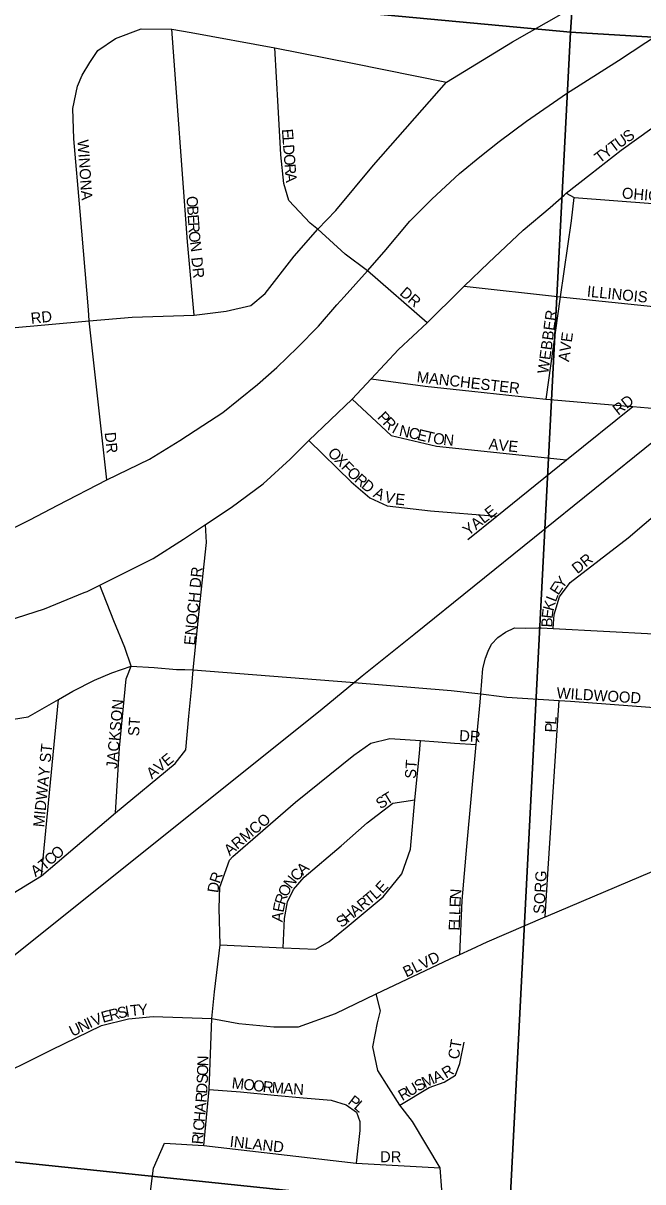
# Model space of a CAD drawing. Extents: x 1310247 to 1552180, y 377264 to 706493.
# Drawn here: x 1437839 to 1440640, y 558891 to 564132 of the extents above; entities that cross this region are included whole.
import ezdxf

# ---------------------------------------------------------------- set-up
doc = ezdxf.new("R2010")
doc.units = 0
for name, color, linetype in [('GM_X_City_Street', 7, 'Continuous'), ('GM_X_City_Street_Text', 7, 'Continuous'), ('GM_X_Rail_Line', 7, 'Continuous'), ('GM_X_Section', 7, 'Continuous'), ('GM_X_State_Route', 7, 'Continuous')]:
    doc.layers.add(name, color=color, linetype=linetype)

msp = doc.modelspace()

# ---------------------------------------------------------------- linework, layer by layer
at = {"layer": 'GM_X_City_Street'}
for points in [[(1440284.3, 563353.8), (1440294.5, 563362.9), (1440294.5, 563362.9), (1440403.2, 563449.1), (1440543.2, 563557.8), (1440889.8, 563806.5), (1441223.7, 564055.2), (1441320.6, 564169.7), (1441568.4, 564487), (1441745.6, 564657.3), (1441900.1, 564781.2)], [(1437130.7, 562698.6), (1437228.1, 562706), (1437417, 562720.3), (1438138.1, 562785.5), (1438331.9, 562801.6), (1438612, 562810.9), (1438756.6, 562830), (1438868.3, 562855.8), (1438933.4, 562909.6), (1439064.8, 563078.2), (1439171.3, 563200.3), (1439253.2, 563284.2), (1439423.5, 563489.3), (1439752.6, 563865.2), (1440051.5, 564047.3), (1440282.1, 564179.6), (1440373.1, 564238.6)], [(1438217.9, 562065.7), (1438138.1, 562785.5), (1438134, 562835.2), (1438097.6, 563279.8), (1438068.5, 563609.5), (1438064.3, 563746), (1438085.1, 563847.7), (1438106.5, 563897.3), (1438140.1, 563954.5), (1438177.4, 564008), (1438257.1, 564062.8), (1438372.9, 564107.2), (1438511.5, 564105.2), (1438599.4, 564089.7), (1438976.9, 564020.4), (1439328.5, 563951.1), (1439752.6, 563865.2)], [(1438612, 562810.9), (1438582.9, 563143.4), (1438511.5, 564105.2)], [(1439167.4, 563203.4), (1439136.2, 563228.2), (1439040, 563330.6), (1439018.4, 563406.7), (1439003.8, 563536.4), (1438991.4, 563754.6), (1438976.9, 564020.4)], [(1439815.6, 562926.2), (1439832.4, 562942.9), (1439943.1, 563048.6), (1440099.7, 563196.5), (1440222.1, 563298.3), (1440284.3, 563353.8)], [(1440203.5, 562431.9), (1440268.1, 562894.9), (1440318.1, 563237.6), (1440330.8, 563343.3)], [(1440294.5, 563362.9), (1440330.8, 563343.3), (1440863.4, 563302.2), (1441188.5, 563267.9), (1441447.4, 563241.7)], [(1439665.4, 562777), (1439396.4, 563012), (1439294.4, 563087.5), (1439171.3, 563200.3), (1439167.4, 563203.4)], [(1438115.5, 561556.4), (1438129, 561561.9), (1438185.4, 561590.6), (1438427, 561710.2), (1438564.4, 561797.8), (1438663.9, 561863.8), (1438780.1, 561940.9), (1438924.2, 562048.3), (1439046.5, 562160.5), (1439130.4, 562243.8), (1439327.1, 562431.2), (1439412.7, 562523.3), (1439535.3, 562655.3), (1439665.4, 562777), (1439815.6, 562926.2)], [(1439832.4, 562942.9), (1440268.1, 562894.9), (1441153.3, 562801.8), (1441443.7, 562785.1)], [(1439412.7, 562523.3), (1439656.5, 562490.5), (1439867.1, 562467.9), (1440202.6, 562432)], [(1439327.1, 562431.2), (1439502.3, 562267.5), (1439707.7, 562218.5), (1440295.6, 562156.3)], [(1439849.3, 561795.8), (1439980.9, 561902.1), (1440295.6, 562156.3), (1440595.1, 562398.2)], [(1440202.6, 562432), (1440203.5, 562431.9), (1440572.3, 562400.1)], [(1440572.3, 562400.1), (1440582.9, 562399.2), (1440595.1, 562398.2), (1440769.3, 562383.5), (1441327.5, 562334.2), (1441516.7, 562317.5), (1441614.1, 562309), (1441918.9, 562281.5), (1442156.6, 562260.1), (1442669.2, 562217.4), (1443119.3, 562164.4), (1443570.1, 562063.3), (1443619.9, 562048.1), (1443743.5, 562017), (1443938.6, 561958.2), (1444183.9, 561900.1), (1444488.3, 561798.5), (1444534.2, 561789.4)], [(1440181.5, 561396.3), (1440234.8, 561393.6), (1440690.5, 561370.3), (1440761.3, 561366.7), (1441033.7, 561350.1), (1441112, 561351.1), (1441194.8, 561370.3), (1441252.2, 561387.4), (1441285.2, 561409.3), (1441362.4, 561496.6), (1441416, 561572.9), (1441451.6, 561661.4), (1441475, 561928.2), (1441489.4, 562108.9), (1441516.7, 562317.5)], [(1439130.4, 562243.8), (1439321.3, 562056.8), (1439406.5, 561985.3), (1439484.1, 561949), (1439680.6, 561925.6), (1439980.9, 561902.1)], [(1440234.8, 561393.6), (1440239.6, 561456.7), (1440263.1, 561537.1), (1440312.1, 561602.4), (1440573.9, 561804.5), (1440925.7, 562104.2), (1441023.9, 562140.6), (1441179.4, 562133.5), (1441383.5, 562116.5), (1441489.4, 562108.9)], [(1438601.4, 561132.7), (1438608.2, 561206.6), (1438640.1, 561516.7), (1438667.4, 561782.7), (1438663.9, 561863.8)], [(1440204, 560090.9), (1440682.4, 560295.2), (1440988.2, 560401.8), (1441120.2, 560447.8), (1441489.2, 560587.1), (1441671.5, 560675.9), (1441925.5, 560850.3), (1442096.1, 561029.9), (1442261.5, 561175), (1442352.4, 561259.9), (1442589.1, 561448.8), (1442742.2, 561556.9), (1442940.4, 561643.1), (1443309, 561724.3), (1443864.8, 561775.7), (1444278.8, 561746.6), (1444515.9, 561700.7), (1444726.5, 561660), (1445055.1, 561564.8), (1445267.1, 561466.2), (1445407.5, 561396.8), (1445728.8, 561193.9), (1445977.3, 561058.7), (1446337.5, 561002.8)], [(1433836, 560092.6), (1433949.9, 560135.7), (1434165.5, 560217.4), (1434194, 560228.2), (1434768.8, 560425.8), (1434867.9, 560459.9), (1434890.2, 560467.5), (1435224.2, 560581.4), (1435316.9, 560613.1), (1435525.5, 560684.1), (1435869.9, 560805.9), (1436151.7, 560905.4), (1436187.9, 560918.2), (1436477.7, 561020.7), (1436492.8, 561025.6), (1436758.7, 561112.9), (1437054.9, 561208.6), (1437288.2, 561283.9), (1437635.6, 561388.3), (1437722.8, 561415.4), (1437935.7, 561482.3), (1438115.5, 561556.4)], [(1438308.5, 561173.4), (1438328.1, 561223), (1438298.8, 561307.2), (1438249.3, 561428.1), (1438185.4, 561590.6)], [(1439905.2, 561060.1), (1439907.9, 561098.3), (1439917.2, 561212.8), (1439929.9, 561259.2), (1439941.2, 561292), (1439956.3, 561323.4), (1439985.7, 561353.2), (1440020.4, 561376.7), (1440060.5, 561396.2), (1440108.4, 561395.8), (1440168.1, 561397), (1440181.5, 561396.3)], [(1437718.1, 560971.4), (1437862.4, 560993.9), (1437999.2, 561073.3), (1438064, 561110.9), (1438161.5, 561160.4), (1438239.9, 561192.7), (1438328.1, 561223), (1438431.6, 561217), (1438532.7, 561208.6), (1438570.4, 561207.6)], [(1438570.4, 561207.6), (1438608.2, 561206.6), (1439317.1, 561150.7), (1439773.7, 561113.1), (1439907.9, 561098.3), (1439932.9, 561095.2)], [(1438257.2, 560560.3), (1438275.3, 560854.6), (1438305.6, 561165.9), (1438308.5, 561173.4)], [(1438525.8, 560783.8), (1438574.9, 560845.5), (1438588.9, 560997.4), (1438601.4, 561132.7)], [(1439932.9, 561095.2), (1440025.8, 561083.7), (1440262.6, 561068.3), (1440314.1, 561064.6), (1441389.5, 560984), (1441731, 560958.9)], [(1437922.8, 560274.4), (1437999.2, 561073.3)], [(1439813.8, 559919.5), (1439824.5, 560163.3), (1439845.3, 560407.7), (1439887.5, 560869), (1439895.2, 560950.1), (1439902.9, 561028.4), (1439905.2, 561060.1)], [(1440199.2, 560088.9), (1440211.6, 560283.2), (1440256.2, 560979.5), (1440262.6, 561068.3)], [(1438729.5, 559962.2), (1439014.7, 559948.6), (1439161.6, 559942.5), (1439222.4, 559977.1), (1439304.6, 560044.5), (1439466.7, 560179.2), (1439551.7, 560283.3), (1439590, 560396.2), (1439609.2, 560619.2), (1439630.6, 560829), (1439636, 560887)], [(1438772.2, 560346.1), (1438786.6, 560361.7), (1439069.9, 560608.9), (1439334.1, 560820.5), (1439411.4, 560875), (1439496.9, 560896.9), (1439636, 560887), (1439714.9, 560881.6), (1439789.4, 560875), (1439887.5, 560869)], [(1437583.2, 560067.9), (1437922.8, 560274.4), (1438257.2, 560560.3), (1438525.8, 560783.8)], [(1439014.7, 559948.6), (1439020.8, 560081.2), (1439034.5, 560157.3), (1439061.9, 560213.7), (1439109.6, 560268.5), (1439276.6, 560409.9), (1439393.9, 560514), (1439510, 560603.8), (1439609.2, 560619.2)], [(1438656.5, 559055.1), (1438680.4, 559308.7), (1438692.7, 559630.2), (1438703.7, 559750.3), (1438729.5, 559962.2), (1438726.1, 560128.7), (1438728.7, 560222.9), (1438772.2, 560346.1)], [(1439769.7, 559898.7), (1439813.8, 559919.5), (1439865.5, 559943.6), (1439936.7, 559976.8), (1440199.2, 560088.9), (1440204, 560090.9)], [(1439435.5, 559741.4), (1439769.7, 559898.7)], [(1437322.3, 559154.1), (1437338.8, 559162.9), (1437388.3, 559189.6), (1437662.6, 559337.1), (1437966.7, 559487.2), (1438193.2, 559597.8), (1438315, 559627.9), (1438427.2, 559637.9), (1438692.7, 559630.2), (1438814.3, 559607), (1438972.8, 559591.8), (1439084.6, 559591.8), (1439251.2, 559652.4), (1439435.5, 559741.4)], [(1439662, 558628.2), (1439663.9, 558640.9), (1439732.3, 558854.4), (1439724.2, 558954.6), (1439598.8, 559163.8), (1439542.4, 559237.7), (1439442.2, 559393.8), (1439419.7, 559500.9), (1439441.1, 559610.5), (1439455.1, 559664), (1439435.5, 559741.4)], [(1439542.4, 559237.7), (1439675.2, 559316.9), (1439742.8, 559341.3), (1439794.1, 559372.8), (1439812.7, 559425.2), (1439832.5, 559521.9)], [(1438680.4, 559308.7), (1438822.5, 559297.1), (1438973.9, 559283.1), (1439105.6, 559270.9), (1439231.4, 559259.8), (1439300.1, 559238.8), (1439345.5, 559205), (1439360.7, 559163.1), (1439361.9, 559123.5), (1439345.3, 558974.8)], [(1438402.5, 558752.6), (1438429, 558952.5), (1438478, 559064.8)], [(1438478, 559064.8), (1438656.5, 559055.1), (1439345.3, 558974.8), (1439724.2, 558954.6)]]:
    msp.add_lwpolyline(points, dxfattribs=at)
at = {"layer": 'GM_X_Rail_Line'}
msp.add_lwpolyline([(1437017.8, 559292.1), (1437447.1, 559645.5), (1437758.2, 559882.7), (1439190.9, 561029.9), (1439371.9, 561180.1), (1439605.5, 561366.3), (1441787.6, 563128), (1443992.2, 564923.5), (1446418.4, 566896.2)], dxfattribs=at)
at = {"layer": 'GM_X_Section'}
for points in [[(1445969.7, 563747.9), (1440313.1, 564091.4), (1440436.7, 565966.8), (1440823, 566279), (1441557.3, 567292.2)], [(1440436.7, 565966.8), (1440313.1, 564091.4), (1434919.8, 564595)]]:
    msp.add_lwpolyline(points, dxfattribs=at)
for points in [[(1434919.8, 564595), (1440313.1, 564091.4), (1440037.8, 558747.4), (1434512.7, 559324)], [(1440313.1, 564091.4), (1445969.7, 563747.9), (1445502.4, 558303.7), (1440037.8, 558747.4)], [(1434512.7, 559324), (1440037.8, 558747.4), (1439478, 553402.9), (1434095.6, 553957.1)]]:
    msp.add_lwpolyline(points, close=True, dxfattribs=at)
at = {"layer": 'GM_X_State_Route'}
for points in [[(1439290.9, 562894.9), (1439396.4, 563012), (1439471.1, 563097.3), (1439586.5, 563237), (1439687.3, 563336.4), (1439811.2, 563452.9), (1439904.4, 563527.8), (1439991.5, 563597.7), (1440114.1, 563689.7), (1440295.6, 563813.5), (1440529.9, 563963.2), (1440839.2, 564167.5), (1441054.9, 564299.3), (1441242.6, 564417.1)], [(1437514.1, 561715.8), (1437616.9, 561757.9), (1437735.9, 561819.2), (1437869.6, 561885.4), (1437995.9, 561951.7), (1438217.9, 562065.7), (1438410.2, 562159.6), (1438548.3, 562244.6), (1438652, 562312.4), (1438741.4, 562370.4), (1438812.9, 562428.9), (1438898.6, 562497.1), (1438986.5, 562575.3), (1439078.7, 562665.3), (1439175, 562761.3), (1439257.3, 562857.7), (1439290.9, 562894.9)]]:
    msp.add_lwpolyline(points, dxfattribs=at)

# ---------------------------------------------------------------- texts
at = {"layer": 'GM_X_City_Street_Text'}
for s, rotation, p in [('E', 274.3348, (1439008.5, 563652.2)), ('S', 34.5085, (1440572.1, 563590.3)), ('WINONA', 273.945, (1438084.5, 563603.8)), ('L', 274.3348, (1439011.1, 563617.1)), ('T', 36.8289, (1440508.3, 563544.2)), ('U', 35.0905, (1440536.2, 563565)), ('D', 274.3317, (1439013.8, 563582)), ('T', 37.2688, (1440445.4, 563496.3)), ('Y', 37.2828, (1440473.4, 563517.6)), ('O', 274.3317, (1439017.1, 563538.1)), ('R', 274.3261, (1439020.5, 563494.2)), ('A', 275.3014, (1439023.5, 563453.8)), ('OHIO', 355.1036, (1440544.3, 563339.7)), ('O', 273.7727, (1438577.3, 563348.6)), ('B', 273.7672, (1438580.2, 563304.7)), ('E', 273.7723, (1438582.8, 563265.2)), ('R', 273.7819, (1438585.1, 563230)), ('O', 274.6674, (1438587.8, 563189.7)), ('N', 278.7317, (1438591.8, 563142)), ('DR', 276.0054, (1438599.2, 563071.8)), ('DR', 319.087, (1439537.7, 562906.3)), ('ILLINOIS', 354.1928, (1440386.1, 562895.3)), ('RD', 6.006, (1437876.1, 562772.1)), ('WEBBER', 82.1471, (1440213, 562544.1)), ('AVE', 82.1471, (1440307, 562598.3)), ('MANCHESTER', 353.5305, (1439616.4, 562508.1)), ('RD', 38.1614, (1440529.3, 562356.1)), ('P', 313.7828, (1439437.2, 562346.7)), ('R', 313.7636, (1439461.6, 562321.3)), ('I', 331.391, (1439502.3, 562282.6)), ('N', 347.2887, (1439535.7, 562266.7)), ('C', 346.8944, (1439578.5, 562257.1)), ('E', 346.8965, (1439617.1, 562248.1)), ('T', 346.8965, (1439651.4, 562240.1)), ('DR', 276.0111, (1438207.6, 562279.8)), ('O', 350.9899, (1439689.5, 562231.4)), ('N', 354.739, (1439736.5, 562224.1)), ('AVE', 354.0969, (1439941.7, 562204.5)), ('O', 313.9646, (1439212.7, 562184.1)), ('X', 313.9719, (1439243.2, 562152.4)), ('F', 313.9718, (1439273.8, 562120.8)), ('O', 315.1027, (1439299, 562094.7)), ('R', 318.9852, (1439332.9, 562061.1)), ('D', 321.1289, (1439364.3, 562033.8)), ('A', 333.2055, (1439418.5, 561991.6)), ('V', 345.7475, (1439469, 561967.6)), ('E', 354.0454, (1439519.4, 561955.4)), ('YALE', 38.4173, (1439851.6, 561810.5)), ('DR', 38.6634, (1440344.4, 561638.8)), ('ENOCH DR', 84.3693, (1438615.7, 561316.1)), ('E', 57.1548, (1440258.4, 561541.5)), ('Y', 52.2295, (1440276.8, 561570.1)), ('K', 75.02, (1440236, 561469.9)), ('L', 68.8811, (1440246.9, 561511.1)), ('E', 83.4274, (1440232.3, 561436.8)), ('B', 88.1297, (1440231.1, 561398.3)), ('WILDWOOD', 356.3796, (1440249.4, 561078.2)), ('JACKSON', 84.5592, (1438263.7, 560757.3)), ('ST', 86.4262, (1438362.8, 560905.6)), ('L', 85.4179, (1440248.6, 560957.7)), ('DR', 356.8222, (1439809.2, 560884.6)), ('P', 89.1394, (1440248.1, 560923.4)), ('MIDWAY ST', 84.2883, (1437933.7, 560493.3)), ('AVE', 39.2867, (1438421.1, 560710.9)), ('ST', 86.4186, (1439614.5, 560713)), ('S', 35.1677, (1439455.4, 560574.7)), ('T', 31.5377, (1439483.5, 560594.5)), ('ARMCO', 40.2375, (1438773, 560363.2)), ('O', 40.5989, (1437991.3, 560345)), ('T', 40.177, (1437934.1, 560296.2)), ('C', 40.614, (1437961.3, 560319.2)), ('A', 35.9213, (1437895.2, 560267.9)), ('R', 70.8968, (1438727, 560236.8)), ('C', 46.4943, (1439077.1, 560246.9)), ('A', 43.2381, (1439103.8, 560275.1)), ('SORG', 86.9046, (1440195.3, 560101.3)), ('D', 81.6443, (1438721.2, 560195.7)), ('N', 51.9496, (1439050.8, 560213.3)), ('E', 46.5731, (1439462.6, 560191.9)), ('R', 72.9285, (1439022.2, 560140.1)), ('O', 64.1876, (1439033.1, 560176)), ('T', 39.7094, (1439404.3, 560141.7)), ('L', 41.3599, (1439432.6, 560165.2)), ('N', 85.9642, (1439817.7, 560166.5)), ('E', 79.1991, (1439016, 560106.9)), ('A', 39.7146, (1439340, 560088.2)), ('R', 39.7194, (1439373.9, 560116.3)), ('E', 87.4992, (1439816.1, 560131.7)), ('A', 84.1111, (1439011.6, 560064.2)), ('S', 39.7181, (1439279.1, 560037.6)), ('H', 39.7146, (1439306.2, 560060.1)), ('L', 88.1145, (1439813.8, 560061.4)), ('L', 88.123, (1439815, 560096.6)), ('E', 88.1282, (1439812.7, 560026.3)), ('BLVD', 25.9094, (1439571.4, 559814.5)), ('E', 15.3186, (1438199.8, 559609.6)), ('R', 13.8802, (1438233.4, 559618.8)), ('S', 13.2609, (1438271.7, 559628.2)), ('I', 9.4875, (1438305.1, 559636.1)), ('T', 5.8846, (1438326, 559639.7)), ('Y', 4.9678, (1438360.8, 559643.2)), ('N', 25.656, (1438101.8, 559565.1)), ('I', 25.6363, (1438141.5, 559584.2)), ('V', 22.329, (1438160.6, 559593.4)), ('U', 25.656, (1438062.2, 559546.1)), ('CT', 80.5377, (1439808.2, 559442.3)), ('N', 88.3658, (1438675.9, 559413)), ('O', 88.3658, (1438674.6, 559369)), ('R', 31.5807, (1439750.8, 559356.6)), ('S', 88.2926, (1438673.6, 559333.8)), ('M', 353.5381, (1438780.2, 559313.7)), ('O', 353.5379, (1438832.6, 559307.8)), ('O', 353.5162, (1438876.3, 559302.8)), ('S', 30.1288, (1439625.3, 559297.2)), ('M', 24.3897, (1439654.5, 559314.3)), ('A', 22.329, (1439702.2, 559335.9)), ('D', 86.7165, (1438671, 559288.4)), ('R', 353.6447, (1438920.2, 559297.8)), ('M', 355.4994, (1438961.3, 559293.3)), ('A', 356.3107, (1439014.7, 559289.1)), ('N', 356.3037, (1439058.6, 559286.3)), ('R', 30.1454, (1439553, 559255.2)), ('U', 30.1353, (1439587.2, 559275.1)), ('A', 84.9985, (1438663.6, 559203.5)), ('R', 85.0024, (1438667.4, 559247.3)), ('P', 322.8596, (1439303.6, 559246.1)), ('L', 318.8385, (1439331, 559225.5)), ('H', 85.0094, (1438659.7, 559159.6)), ('C', 85.0024, (1438656.3, 559120.2)), ('R', 85.0024, (1438650.9, 559058.8)), ('I', 85.0045, (1438654.4, 559098.3)), ('INLAND', 353.5408, (1438771.3, 559049.6)), ('DR', 0, (1439452.3, 558979.2))]:
    msp.add_text(s, height=50, rotation=rotation, dxfattribs=at).set_placement(p)

doc.saveas('drawing.dxf')
